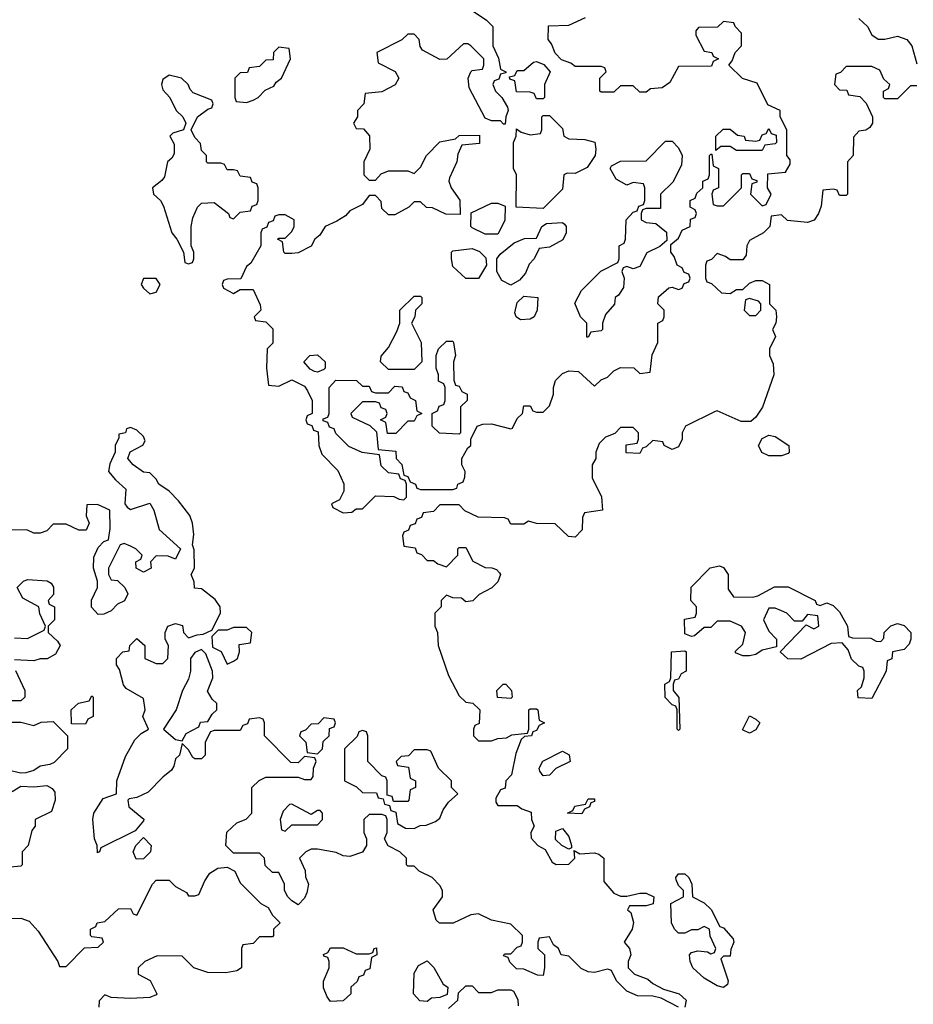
# Model space of a CAD drawing. Header units: inches. Extents: x 2380249 to 2585472, y 382747 to 546448.
# Tile 607 of 626: x 2501326 to 2504099, y 506057 to 509111. Entities that reach past the tile are written whole.
import ezdxf

# ---------------------------------------------------------------- set-up
doc = ezdxf.new("R2010")
doc.units = ezdxf.units.IN
doc.header["$MEASUREMENT"] = 0
doc.layers.add('C5500', color=7, linetype='Continuous')

msp = doc.modelspace()

# ---------------------------------------------------------------- linework, layer by layer
at = {"layer": 'C5500', "color": 4, "elevation": 48}
for points in [[(2502714, 509150), (2502774, 509110), (2502794, 509090), (2502794, 509030), (2502811.6, 508991.6), (2502818, 508958), (2502834, 508950), (2502834, 508946), (2502818, 508942), (2502812.7, 508927.3), (2502798, 508922), (2502794, 508910), (2502802, 508890), (2502822, 508870), (2502839.6, 508839.6), (2502842, 508830), (2502834, 508810), (2502832.7, 508787.3), (2502827.3, 508787.3), (2502818, 508798), (2502790, 508798), (2502770, 508806), (2502720.4, 508900.4), (2502718, 508930), (2502726, 508950), (2502730, 508954), (2502762, 508958), (2502766, 508970), (2502766, 508990), (2502726, 509030), (2502716.4, 509036.4), (2502703.6, 509036.4), (2502651.6, 508988.4), (2502630, 508988), (2502576.4, 509016.4), (2502568.4, 509028.4), (2502566, 509050), (2502550, 509066), (2502530, 509066), (2502511.6, 509048.4), (2502434, 509010), (2502438, 508978), (2502491.1, 508951.1), (2502502, 508930), (2502491.1, 508908.9), (2502450, 508888), (2502398, 508882), (2502394, 508850), (2502374, 508830), (2502374, 508810), (2502362, 508790), (2502370, 508774), (2502392.7, 508772.7), (2502411.1, 508751.1), (2502412, 508710), (2502394, 508670), (2502394, 508630), (2502410, 508614), (2502430, 508614), (2502447.3, 508632.7), (2502470, 508642), (2502530, 508642), (2502550, 508634), (2502570, 508654), (2502588, 508690), (2502630, 508732), (2502678, 508742), (2502690, 508752), (2502752.7, 508752.7), (2502752.7, 508727.3), (2502698, 508722), (2502685.4, 508694.6), (2502682, 508670), (2502659.6, 508620.4), (2502658, 508610), (2502664.7, 508590), (2502691.6, 508551.6), (2502692.7, 508507.3), (2502648.4, 508508.4), (2502607.3, 508527.3), (2502588.4, 508528.4), (2502570, 508546), (2502550, 508546), (2502534, 508530), (2502490, 508506), (2502470, 508506), (2502450, 508526), (2502447.3, 508547.3), (2502430, 508566), (2502410, 508566), (2502390, 508538), (2502350, 508518), (2502336.9, 508503.1), (2502310, 508486), (2502274, 508470), (2502256.9, 508443.1), (2502242, 508430), (2502230.9, 508409.1), (2502190, 508388), (2502170, 508386), (2502150, 508386), (2502146, 508390), (2502142, 508422), (2502126, 508430), (2502130, 508434), (2502150, 508434), (2502170, 508454), (2502178, 508470), (2502178, 508490), (2502150, 508506), (2502130, 508506), (2502118, 508502), (2502112.7, 508487.3), (2502098, 508482), (2502092.7, 508467.3), (2502078, 508462), (2502074, 508450), (2502074, 508410), (2502043.6, 508356.4), (2502030, 508346), (2502012.7, 508307.3), (2501970, 508306), (2501958, 508302), (2501954, 508290), (2501958, 508278), (2501990, 508262), (2502010, 508274), (2502050, 508274), (2502072.7, 508227.3), (2502074, 508210), (2502054, 508190), (2502058, 508178), (2502090, 508174), (2502112, 508152), (2502111.6, 508108.4), (2502094, 508090), (2502092, 508030), (2502098, 507978), (2502130, 507974), (2502170, 507994), (2502210, 507974), (2502219.6, 507959.6), (2502234, 507930), (2502234, 507890), (2502218, 507882), (2502214, 507870), (2502218, 507858), (2502232.7, 507852.7), (2502238, 507838), (2502252.7, 507832.7), (2502254, 507790), (2502263.6, 507763.6), (2502312.7, 507712.7), (2502331.6, 507671.6), (2502331.6, 507648.4), (2502318, 507622), (2502294, 507610), (2502298, 507598), (2502330, 507582), (2502356.4, 507583.6), (2502370, 507594), (2502390, 507594), (2502430, 507634), (2502487.3, 507632.7), (2502503.6, 507623.6), (2502518, 507622), (2502526, 507630), (2502526, 507670), (2502522, 507682), (2502507.3, 507687.3), (2502502, 507702), (2502470, 507706), (2502447.3, 507727.3), (2502442, 507762), (2502388.4, 507768.4), (2502347.3, 507787.3), (2502307.3, 507827.3), (2502302, 507842), (2502287.3, 507847.3), (2502282, 507862), (2502267.3, 507867.3), (2502267.3, 507872.7), (2502282, 507878), (2502286, 507890), (2502286, 507970), (2502307.3, 507992.7), (2502371.6, 507991.6), (2502390, 507974), (2502410, 507974), (2502418, 507958), (2502430, 507954), (2502470, 507954), (2502490, 507974), (2502512.7, 507972.7), (2502518, 507958), (2502530, 507954), (2502538, 507938), (2502554, 507930), (2502558, 507898), (2502574, 507890), (2502558, 507882), (2502550, 507866), (2502530, 507866), (2502492.7, 507827.3), (2502467.3, 507827.3), (2502462, 507862), (2502446, 507870), (2502462, 507878), (2502466, 507890), (2502462, 507902), (2502447.3, 507907.3), (2502442, 507922), (2502430, 507926), (2502390, 507926), (2502354, 507890), (2502358, 507878), (2502412.7, 507852.7), (2502432.7, 507832.7), (2502438, 507778), (2502492.7, 507772.7), (2502494, 507750), (2502511.6, 507731.6), (2502518, 507698), (2502530, 507694), (2502538, 507678), (2502554, 507670), (2502558, 507658), (2502570, 507654), (2502670, 507654), (2502682, 507658), (2502686, 507670), (2502702, 507678), (2502707.3, 507692.7), (2502708, 507710), (2502698, 507730), (2502698, 507750), (2502716.4, 507783.6), (2502726, 507790), (2502726, 507810), (2502746, 507850), (2502763.1, 507856.9), (2502790, 507858), (2502850, 507842), (2502855.3, 507844.7), (2502870, 507874), (2502886, 507890), (2502890, 507914), (2502910, 507914), (2502918, 507898), (2502930, 507894), (2502950, 507894), (2502970, 507914), (2502982, 507950), (2502982, 507970), (2502988.4, 507991.6), (2503010, 508014), (2503030, 508022), (2503059.6, 508019.6), (2503110, 507974), (2503130, 507994), (2503150, 508002), (2503170, 508022), (2503190, 508032), (2503231.6, 508031.6), (2503250, 508014), (2503282, 508018), (2503288.4, 508071.6), (2503306, 508110), (2503306, 508170), (2503322, 508178), (2503326, 508190), (2503326, 508210), (2503306, 508230), (2503308.4, 508251.6), (2503340.4, 508279.6), (2503350, 508282), (2503370, 508274), (2503382, 508278), (2503387.3, 508292.7), (2503402, 508298), (2503406, 508310), (2503402, 508322), (2503387.3, 508327.3), (2503382, 508342), (2503366, 508350), (2503356.4, 508376.4), (2503346, 508390), (2503346, 508414), (2503370, 508434), (2503382, 508458), (2503406, 508470), (2503407.3, 508492.7), (2503422, 508498), (2503426, 508510), (2503422, 508522), (2503406, 508530), (2503406, 508550), (2503422, 508558), (2503427.3, 508572.7), (2503446, 508590), (2503446, 508610), (2503462, 508618), (2503466, 508630), (2503466, 508690), (2503470, 508694), (2503474, 508694), (2503478, 508658), (2503494, 508650), (2503494, 508590), (2503478, 508582), (2503474, 508570), (2503478, 508538), (2503490, 508534), (2503510, 508534), (2503566, 508590), (2503566, 508630), (2503570, 508634), (2503590, 508634), (2503598, 508618), (2503612.7, 508612.7), (2503612.7, 508607.3), (2503598, 508602), (2503594, 508570), (2503630, 508534), (2503642, 508538), (2503658, 508570), (2503646, 508590), (2503647.3, 508632.7), (2503702, 508638), (2503716.4, 508663.6), (2503716.4, 508676.4), (2503706, 508690), (2503706, 508770), (2503686, 508810), (2503686, 508830), (2503647.3, 508847.3), (2503614.6, 508914.6), (2503569, 508929), (2503526, 508970), (2503536.4, 508983.6), (2503546, 509010), (2503566, 509030), (2503566, 509070), (2503546, 509090), (2503542, 509102), (2503510, 509106), (2503491.6, 509088.4), (2503432.7, 509087.3), (2503423.6, 509076.4), (2503423.6, 509063.6), (2503450, 509014), (2503474, 509010), (2503478, 508998), (2503494, 508990), (2503478, 508982), (2503472.7, 508967.3), (2503370, 508966), (2503343.6, 508916.4), (2503319.6, 508900.4), (2503283.6, 508896.4), (2503270, 508886), (2503250, 508886), (2503230, 508906), (2503190, 508906), (2503170, 508886), (2503130, 508886), (2503126, 508890), (2503126, 508930), (2503146, 508950), (2503142, 508962), (2503130, 508966), (2503050, 508966), (2503036.4, 508976.4), (2503007.3, 508987.3), (2502987.3, 509007.3), (2502976.4, 509036.4), (2502966, 509050), (2502967.3, 509092.7), (2503030, 509094), (2503082, 509118)], [(2503930, 509115.5), (2503956.3, 509090), (2503970, 509064.7), (2503990, 509051), (2504010, 509051), (2504050, 509060.7), (2504078.8, 509050), (2504094, 509030), (2504110, 508974)], [(2504110, 508906), (2504090, 508906), (2504050, 508866), (2504010, 508866), (2504006, 508870), (2504006, 508890), (2504022, 508898), (2504026, 508910), (2504007.3, 508927.3), (2503994.6, 508954.6), (2503970, 508966), (2503890, 508966), (2503872.7, 508947.3), (2503858, 508942), (2503854, 508910), (2503870, 508894), (2503892.7, 508892.7), (2503898, 508878), (2503932.7, 508872.7), (2503952.7, 508852.7), (2503972, 508810), (2503972, 508790), (2503963.6, 508776.4), (2503951.6, 508768.4), (2503930, 508766), (2503912.7, 508747.3), (2503912, 508690), (2503894, 508670), (2503894, 508570), (2503890, 508566), (2503870, 508566), (2503862, 508582), (2503850, 508586), (2503818, 508582), (2503812.7, 508532.7), (2503804.7, 508510), (2503791, 508489), (2503770, 508482), (2503708.4, 508488.4), (2503690, 508506), (2503658, 508502), (2503654, 508470), (2503634, 508450), (2503590, 508426), (2503582, 508410), (2503579.6, 508380.4), (2503570, 508366), (2503530, 508366), (2503516.4, 508376.4), (2503490, 508386), (2503472.7, 508367.3), (2503458, 508362), (2503454, 508350), (2503454, 508310), (2503458, 508298), (2503472.7, 508292.7), (2503503.6, 508263.6), (2503530, 508262), (2503550, 508274), (2503570, 508274), (2503590, 508294), (2503610, 508302), (2503630, 508302), (2503652, 508290), (2503652, 508230), (2503672, 508210), (2503674, 508190), (2503672, 508170), (2503662, 508150), (2503671.1, 508128.9), (2503652, 508090), (2503652, 508070), (2503663.6, 508043.6), (2503666, 508010), (2503630.6, 507909.4), (2503610, 507878), (2503594.8, 507865.2), (2503564.7, 507864.7), (2503490, 507898), (2503483.6, 507896.4), (2503392, 507850), (2503382, 507830), (2503382, 507810), (2503370, 507786), (2503350, 507778), (2503326, 507790), (2503322, 507802), (2503290, 507806), (2503270, 507786), (2503258, 507782), (2503250, 507766), (2503207.3, 507767.3), (2503207.3, 507792.7), (2503242, 507798), (2503246, 507810), (2503246, 507830), (2503230, 507846), (2503190, 507846), (2503172.7, 507827.3), (2503143.6, 507816.4), (2503123.6, 507796.4), (2503114, 507770), (2503114, 507750), (2503102, 507730), (2503102, 507690), (2503131.6, 507631.6), (2503134, 507590), (2503078, 507582), (2503072.7, 507567.3), (2503071.6, 507528.4), (2503050, 507506), (2503028.4, 507508.4), (2502987.3, 507547.3), (2502930, 507548), (2502904.7, 507555.3), (2502890, 507546), (2502850, 507546), (2502842, 507562), (2502830, 507566), (2502748.4, 507568.4), (2502707.3, 507587.3), (2502690, 507606), (2502630, 507606), (2502610, 507586), (2502578, 507582), (2502572.7, 507567.3), (2502558, 507562), (2502552.7, 507547.3), (2502538, 507542), (2502532.7, 507527.3), (2502518, 507522), (2502514, 507510), (2502518, 507478), (2502552.7, 507472.7), (2502558, 507458), (2502572.7, 507452.7), (2502590, 507434), (2502610, 507434), (2502623.6, 507423.6), (2502650, 507414), (2502686, 507450), (2502686, 507470), (2502690, 507474), (2502710, 507474), (2502731.6, 507431.6), (2502770, 507412), (2502791.1, 507411.1), (2502805.4, 507405.4), (2502815.3, 507395.3), (2502818, 507390), (2502810, 507368), (2502791.1, 507348.9), (2502751.6, 507328.4), (2502731.6, 507308.4), (2502710, 507306), (2502696.4, 507316.4), (2502670, 507318), (2502650, 507326), (2502634, 507310), (2502634, 507290), (2502614, 507270), (2502614, 507230), (2502622, 507210), (2502624.7, 507170), (2502656.9, 507076.9), (2502690, 507014), (2502710, 506994), (2502731.6, 506991.6), (2502754, 506970), (2502751.6, 506928.4), (2502738, 506922), (2502734, 506910), (2502734, 506890), (2502750, 506874), (2502790, 506874), (2502810, 506882), (2502836.4, 506883.6), (2502852.7, 506892.7), (2502902, 506898), (2502906, 506910), (2502906, 506970), (2502910, 506974), (2502930, 506974), (2502934, 506970), (2502938, 506938), (2502954, 506930), (2502938, 506922), (2502930, 506906), (2502918, 506902), (2502914, 506890), (2502892.7, 506887.3), (2502882, 506878), (2502865.4, 506834.6), (2502851.6, 506768.4), (2502834, 506750), (2502832.7, 506727.3), (2502818, 506722), (2502803.6, 506696.4), (2502803.6, 506683.6), (2502810, 506674), (2502870, 506674), (2502883.6, 506663.6), (2502912.7, 506652.7), (2502914, 506630), (2502922, 506610), (2502912, 506590), (2502912.7, 506572.7), (2502934, 506550), (2502956.9, 506536.9), (2502978, 506498), (2502991.1, 506491.1), (2503030, 506492), (2503048, 506510), (2503046, 506534), (2503063.6, 506523.6), (2503110, 506526.8), (2503122.8, 506522.8), (2503138, 506510), (2503138, 506438), (2503170, 506402), (2503190, 506392), (2503210, 506392), (2503250, 506402), (2503270, 506402), (2503294, 506390), (2503291.6, 506368.4), (2503270, 506362), (2503218, 506362), (2503212, 506350), (2503222, 506342), (2503230.7, 506310.7), (2503226.8, 506290), (2503202, 506250), (2503218, 506230), (2503222, 506210), (2503214, 506190), (2503214, 506170), (2503234, 506150), (2503275.3, 506135.3), (2503290, 506122), (2503323.6, 506103.6), (2503372, 506090), (2503394, 506070), (2503390, 506048)], [(2503370, 506048), (2503316.4, 506076.4), (2503290, 506082), (2503243.1, 506083.1), (2503210, 506098), (2503178, 506130), (2503162, 506162), (2503150, 506166), (2503110, 506155.3), (2503090, 506158), (2503068.4, 506168.4), (2503030, 506206), (2503006, 506210), (2502998, 506230), (2502982, 506242), (2502970, 506266), (2502938, 506262), (2502934, 506250), (2502934, 506230), (2502954, 506210), (2502954, 506170), (2502950, 506146), (2502932.7, 506147.3), (2502890, 506166), (2502867.3, 506167.3), (2502847.3, 506187.3), (2502842, 506202), (2502827.3, 506207.3), (2502830, 506214), (2502850, 506214), (2502870, 506234), (2502882, 506238), (2502886, 506250), (2502886, 506270), (2502850, 506306), (2502790, 506318), (2502750, 506338), (2502725.4, 506334.6), (2502671.1, 506308.9), (2502628.4, 506308.4), (2502618, 506318), (2502608.7, 506350), (2502638, 506390), (2502638, 506410), (2502630, 506426), (2502606, 506450), (2502566, 506470), (2502550, 506486), (2502530, 506486), (2502526, 506490), (2502526, 506510), (2502506, 506530), (2502468.9, 506548.9), (2502458, 506570), (2502466, 506590), (2502466, 506630), (2502462, 506642), (2502450, 506646), (2502410, 506646), (2502394, 506630), (2502394, 506590), (2502402, 506570), (2502402, 506550), (2502390, 506528.7), (2502350, 506515.3), (2502330, 506518), (2502308.4, 506528.4), (2502250, 506538), (2502230, 506538), (2502214, 506530), (2502194, 506510), (2502211.6, 506471.6), (2502212.7, 506452.7), (2502222, 506430), (2502216.9, 506403.1), (2502210, 506386), (2502190, 506366), (2502170, 506378), (2502158, 506390), (2502148, 506410), (2502148, 506430), (2502130, 506466), (2502110, 506466), (2502087.3, 506487.3), (2502086, 506510), (2502070, 506526), (2501990, 506526), (2501966, 506550), (2501968.9, 506591.1), (2502000.2, 506619.8), (2502028.4, 506631.6), (2502046, 506650), (2502046, 506730), (2502068.9, 506751.1), (2502090, 506762), (2502190, 506762), (2502210, 506754), (2502230, 506754), (2502236.4, 506763.6), (2502238, 506790), (2502246, 506810), (2502242, 506822), (2502210, 506826), (2502190, 506806), (2502167.3, 506807.3), (2502086, 506890), (2502086, 506930), (2502082, 506942), (2502070, 506946), (2502038, 506942), (2502032.7, 506927.3), (2502018, 506922), (2502010, 506906), (2501930, 506906), (2501918, 506902), (2501902, 506870), (2501902, 506830), (2501890, 506818), (2501870, 506818), (2501863.1, 506823.1), (2501850, 506846), (2501830, 506866), (2501822, 506830), (2501810, 506818), (2501804.7, 506795.3), (2501796.9, 506783.1), (2501770, 506762), (2501725.2, 506714.8), (2501690, 506699), (2501665.4, 506694.6), (2501662, 506690), (2501664.7, 506670), (2501711.3, 506631.3), (2501710, 506626), (2501684.7, 506595.3), (2501578, 506542), (2501574, 506530), (2501567.3, 506527.3), (2501566, 506550), (2501558, 506570), (2501553.2, 506630), (2501556, 506650), (2501584.8, 506695.2), (2501626, 506710), (2501628, 506750), (2501654.6, 506825.4), (2501683.1, 506876.9), (2501703.1, 506896.9), (2501726, 506910), (2501708.7, 506950), (2501715.3, 506970), (2501710, 507006), (2501656.4, 507036.4), (2501648.4, 507048.4), (2501635.3, 507095.3), (2501626, 507110), (2501626, 507130), (2501646, 507150), (2501666, 507154), (2501668, 507170), (2501690, 507192), (2501714, 507170), (2501714, 507130), (2501750, 507114), (2501770, 507114), (2501786, 507130), (2501788, 507170), (2501778, 507190), (2501778, 507210), (2501786, 507230), (2501810, 507238), (2501831.6, 507231.6), (2501834, 507210), (2501850, 507194), (2501876.4, 507203.6), (2501895.3, 507204.7), (2501922, 507218), (2501948.7, 507270), (2501948, 507290), (2501932.9, 507312.9), (2501890, 507346), (2501868.4, 507348.4), (2501867.3, 507367.3), (2501858, 507390), (2501868.7, 507410), (2501867.3, 507467.3), (2501862, 507482), (2501866, 507514), (2501862, 507550), (2501853.8, 507573.8), (2501818.4, 507618.4), (2501790, 507648.7), (2501758, 507670), (2501750, 507686), (2501730, 507706), (2501710, 507708), (2501678, 507730), (2501662, 507750), (2501668.7, 507771.3), (2501708.4, 507791.6), (2501715.3, 507804.7), (2501710, 507818), (2501690, 507838), (2501670, 507846), (2501658, 507842), (2501654, 507830), (2501634, 507826), (2501634, 507814), (2501622, 507790), (2501622, 507770), (2501606, 507734), (2501602, 507710), (2501623.5, 507683.5), (2501655.3, 507655.3), (2501652, 507610), (2501659.6, 507599.6), (2501670, 507592), (2501730, 507611.3), (2501742.8, 507590), (2501759.1, 507530), (2501824.7, 507470), (2501810, 507438), (2501787.3, 507447.3), (2501750, 507448), (2501732, 507430), (2501734, 507410), (2501710, 507398), (2501688, 507410), (2501686, 507430), (2501702, 507438), (2501706, 507450), (2501686, 507470), (2501670, 507478), (2501650, 507486), (2501638, 507482), (2501602, 507410), (2501602, 507390), (2501610, 507374), (2501630, 507372), (2501652, 507350), (2501662, 507330), (2501651.1, 507308.9), (2501630, 507298), (2501610, 507278), (2501587.3, 507267.3), (2501570, 507266), (2501548.9, 507288.9), (2501548.9, 507311.1), (2501568, 507350), (2501568, 507370), (2501555.3, 507410), (2501556.4, 507443.6), (2501570, 507474), (2501587.3, 507492.7), (2501602, 507498), (2501607.3, 507532.7), (2501606, 507590), (2501567.3, 507607.3), (2501534, 507606), (2501532.7, 507572.7), (2501542, 507550), (2501532, 507528), (2501510, 507528), (2501470, 507546), (2501430, 507546), (2501410, 507526), (2501390, 507518), (2501370, 507518), (2501348.4, 507528.4), (2501290, 507528)], [(2501310, 507194), (2501350, 507192), (2501402, 507218), (2501406, 507230), (2501388.4, 507268.4), (2501386, 507290), (2501336.4, 507316.4), (2501318, 507350), (2501338, 507370), (2501350, 507374.8), (2501411, 507371), (2501423.6, 507363.6), (2501431.1, 507351.1), (2501431.3, 507328.7), (2501414, 507310), (2501418, 507298), (2501434, 507290), (2501434, 507250), (2501414, 507230), (2501414, 507210), (2501443.6, 507183.6), (2501452, 507170), (2501436.9, 507143.1), (2501411.1, 507128.9), (2501390, 507128.7), (2501370, 507122), (2501310, 507126)], [(2501312.7, 507092.7), (2501342, 507030), (2501342, 507010), (2501330, 506998), (2501290, 506998)], [(2501290, 506932), (2501330, 506932), (2501370, 506922), (2501392.7, 506932.7), (2501430, 506934), (2501474, 506890), (2501474, 506850), (2501432.7, 506807.3), (2501419.6, 506800.4), (2501390, 506795.3), (2501370, 506782), (2501345.4, 506774.6), (2501330, 506774), (2501284.7, 506784.7)], [(2501303.1, 506716.9), (2501330, 506734), (2501370, 506731.3), (2501410, 506736), (2501426.8, 506726.8), (2501434.8, 506714.8), (2501436, 506690), (2501424.7, 506655.3), (2501374, 506630), (2501374, 506610), (2501363.6, 506596.4), (2501352, 506550), (2501334, 506530), (2501334, 506490), (2501330, 506486), (2501298, 506482)], [(2501296.4, 506323.6), (2501330, 506324.7), (2501355.3, 506315.3), (2501383.5, 506283.5), (2501444.7, 506190), (2501450, 506174), (2501470, 506174), (2501527.3, 506232.7), (2501570, 506234), (2501586, 506250), (2501582, 506262), (2501550, 506266), (2501546, 506270), (2501546, 506290), (2501562, 506298), (2501566, 506310), (2501590, 506314), (2501632.7, 506352.7), (2501670, 506354), (2501678, 506338), (2501690, 506334), (2501738, 506430), (2501750, 506442), (2501790, 506442), (2501810, 506422), (2501843.6, 506403.6), (2501850, 506394), (2501870, 506394), (2501882, 506398), (2501900.4, 506439.6), (2501916.4, 506463.6), (2501940.4, 506479.6), (2501970, 506482), (2501994, 506470), (2502010, 506434), (2502074, 506370), (2502096.9, 506356.9), (2502110, 506334), (2502134, 506310), (2502114, 506290), (2502114, 506270), (2502110, 506266), (2502070, 506266), (2502050, 506246), (2502018, 506242), (2502014, 506230), (2502014, 506170), (2501999.6, 506160.4), (2501965.4, 506154.6), (2501910, 506155.3), (2501866, 506170), (2501830, 506206), (2501752.7, 506207.3), (2501714, 506190), (2501694, 506170), (2501694, 506150), (2501731.1, 506131.1), (2501752, 506090), (2501750, 506086), (2501730, 506078), (2501670, 506075.3), (2501610, 506078), (2501590, 506086), (2501572.7, 506067.3), (2501571.6, 506048.4)], [(2502656.4, 506043.6), (2502686, 506070), (2502687.3, 506092.7), (2502710, 506114), (2502730, 506114), (2502750, 506094), (2502790, 506094), (2502810, 506102), (2502850, 506102), (2502858, 506098), (2502871.6, 506071.6), (2502872.7, 506052.7)]]:
    msp.add_lwpolyline(points, dxfattribs=at)
for points in [[(2502130, 509026), (2502114, 509010), (2502112.7, 508987.3), (2502090, 508986), (2502070, 508966), (2502038, 508962), (2502032.7, 508947.3), (2502010, 508946), (2501994, 508930), (2501994, 508870), (2501998, 508858), (2502030, 508854), (2502050, 508862), (2502066, 508870), (2502087.3, 508892.7), (2502114.6, 508905.4), (2502122, 508918), (2502138, 508930), (2502166, 508990), (2502162, 509022)], [(2502930, 508866), (2502922, 508882), (2502910, 508886), (2502867.3, 508887.3), (2502862, 508922), (2502847.3, 508927.3), (2502846, 508934), (2502862, 508938), (2502870, 508954), (2502890, 508954), (2502920.4, 508979.6), (2502930, 508982), (2502952.7, 508972.7), (2502972, 508950), (2502954, 508910), (2502954, 508870), (2502950, 508866)], [(2501790, 508939), (2501770, 508926), (2501766, 508910), (2501770, 508894), (2501792, 508870), (2501812, 508830), (2501832, 508810), (2501842, 508790), (2501834, 508770), (2501801, 508759), (2501792, 508750), (2501804.9, 508724.9), (2501804.9, 508695.1), (2501798.5, 508681.5), (2501784.7, 508670), (2501775.9, 508624.1), (2501767.5, 508612.5), (2501738, 508590), (2501741, 508570), (2501762.8, 508550), (2501772.8, 508532.8), (2501798, 508450), (2501814, 508430), (2501834, 508390), (2501838, 508358), (2501850, 508354), (2501862, 508358), (2501866, 508370), (2501866, 508390), (2501858, 508410), (2501858, 508470), (2501863.1, 508496.9), (2501878, 508530), (2501890, 508542), (2501930, 508544.7), (2501974, 508510), (2501978, 508498), (2501990, 508494), (2502010, 508514), (2502042, 508518), (2502047.3, 508532.7), (2502062, 508538), (2502066, 508550), (2502066, 508590), (2502062, 508602), (2502047.3, 508607.3), (2502042, 508622), (2502010, 508626), (2502002, 508642), (2501990, 508646), (2501970, 508646), (2501962, 508662), (2501950, 508666), (2501910, 508666), (2501906, 508670), (2501906, 508690), (2501890, 508706), (2501887.3, 508727.3), (2501870, 508746), (2501858, 508770), (2501878, 508810), (2501910, 508834), (2501922, 508838), (2501926, 508850), (2501922, 508862), (2501864.7, 508884.7), (2501854.6, 508894.6), (2501848.7, 508910), (2501828, 508930)], [(2503050, 508634), (2503024.7, 508635.3), (2503014, 508630), (2503010, 508586), (2502950, 508526), (2502866, 508530), (2502868, 508630), (2502858, 508650), (2502858, 508730), (2502866, 508750), (2502867.3, 508772.7), (2502882, 508762), (2502910, 508754), (2502942, 508758), (2502946, 508770), (2502946, 508810), (2502950, 508814), (2502970, 508814), (2503010, 508774), (2503014, 508750), (2503030, 508742), (2503079.8, 508739.8), (2503111, 508731), (2503114, 508710), (2503112, 508690), (2503086.8, 508653.2)], [(2503550, 508706), (2503530, 508718), (2503502, 508718), (2503486, 508706), (2503486, 508750), (2503508.4, 508771.6), (2503530, 508772), (2503552.7, 508752.7), (2503574, 508750), (2503578, 508738), (2503610, 508734), (2503622, 508738), (2503630, 508754), (2503642, 508758), (2503650, 508774), (2503658, 508758), (2503672.7, 508752.7), (2503674, 508730), (2503670, 508726), (2503638, 508722), (2503630, 508706)], [(2503230, 508338), (2503210, 508346), (2503198, 508342), (2503194, 508330), (2503202, 508310), (2503199.6, 508280.4), (2503183.6, 508256.4), (2503174, 508250), (2503171.6, 508228.4), (2503143.6, 508196.4), (2503134, 508170), (2503134, 508150), (2503130, 508146), (2503098, 508142), (2503090, 508126), (2503086, 508126), (2503086, 508170), (2503066, 508190), (2503048.4, 508231.6), (2503068.9, 508271.1), (2503128.9, 508331.1), (2503182, 508358), (2503186, 508370), (2503186, 508410), (2503202, 508418), (2503206, 508430), (2503208, 508490), (2503230, 508514), (2503242, 508518), (2503247.3, 508532.7), (2503262, 508538), (2503266, 508550), (2503266, 508590), (2503262, 508602), (2503230, 508606), (2503210, 508598), (2503176.4, 508616.4), (2503158, 508650), (2503162, 508658), (2503190, 508672), (2503270, 508674), (2503330, 508734), (2503350, 508734), (2503370, 508714), (2503382, 508690), (2503379.6, 508660.4), (2503352.7, 508607.3), (2503314, 508570), (2503314, 508526), (2503270, 508526), (2503258, 508522), (2503254, 508510), (2503254, 508490), (2503270, 508482), (2503299.6, 508479.6), (2503332.7, 508452.7), (2503334, 508426), (2503312, 508408), (2503271.6, 508388.4), (2503250, 508346)], [(2502770, 508446), (2502730, 508466), (2502726, 508470), (2502727.3, 508512.7), (2502790, 508542), (2502810, 508542), (2502832.7, 508532.7), (2502831.6, 508488.4), (2502810, 508446)], [(2502850, 508288), (2502822, 508302), (2502806, 508330), (2502806, 508370), (2502816.4, 508383.6), (2502860.4, 508419.6), (2502892.7, 508432.7), (2502930, 508434), (2502946, 508470), (2502960.4, 508479.6), (2503010, 508482), (2503016.9, 508476.9), (2503022, 508470), (2503022, 508450), (2503011.1, 508428.9), (2502970, 508406), (2502938, 508402), (2502922, 508370), (2502906.8, 508353.2), (2502895.3, 508324.7), (2502876.9, 508303.1)], [(2502710, 508308), (2502670, 508346), (2502666, 508370), (2502666, 508390), (2502670, 508394), (2502730, 508402), (2502752.7, 508392.7), (2502772.7, 508372.7), (2502774, 508350), (2502750, 508308)], [(2501750, 508308), (2501710, 508308), (2501702.8, 508290), (2501710, 508278), (2501730, 508261), (2501750, 508266), (2501762, 508290)], [(2502470, 508026), (2502446, 508050), (2502447.3, 508067.3), (2502470, 508094), (2502496.4, 508143.6), (2502506, 508170), (2502506, 508210), (2502550, 508254), (2502570, 508254), (2502574, 508250), (2502574, 508230), (2502554, 508210), (2502552, 508190), (2502542, 508170), (2502572, 508110), (2502574, 508050), (2502550, 508026)], [(2502880.4, 508180.4), (2502866, 508190), (2502862, 508202), (2502870, 508234), (2502890, 508254), (2502934, 508250), (2502932, 508210), (2502922, 508190), (2502910, 508182)], [(2503590, 508246), (2503578, 508242), (2503574, 508210), (2503590, 508194), (2503610, 508194), (2503626, 508210), (2503626, 508230), (2503618, 508238)], [(2502690, 507826), (2502628.4, 507828.4), (2502606, 507850), (2502606, 507890), (2502622, 507898), (2502627.3, 507912.7), (2502642, 507918), (2502646, 507930), (2502646, 507970), (2502642, 507982), (2502626, 507990), (2502626, 508010), (2502618, 508030), (2502618, 508070), (2502626, 508090), (2502650, 508114), (2502670, 508114), (2502672, 508110), (2502678, 508070), (2502672, 508050), (2502672.7, 507992.7), (2502678, 507978), (2502690, 507974), (2502698, 507958), (2502714, 507950), (2502714, 507930), (2502694, 507910), (2502694, 507830)], [(2502250, 508018), (2502240.4, 508020.4), (2502227.3, 508027.3), (2502208, 508050), (2502226, 508070), (2502250, 508072), (2502274, 508050), (2502274, 508030), (2502270, 508026)], [(2503650, 507758), (2503628.9, 507768.9), (2503618, 507790), (2503630, 507812), (2503650, 507822), (2503670, 507818), (2503712, 507790), (2503714, 507770), (2503710, 507766), (2503690, 507758)], [(2503600.4, 507319.6), (2503616.4, 507323.6), (2503668.4, 507351.6), (2503710, 507352), (2503794, 507310), (2503798, 507298), (2503810, 507294), (2503830, 507302), (2503850, 507294), (2503870, 507274), (2503894, 507230), (2503898, 507198), (2503910, 507194), (2503967.3, 507192.7), (2503983.6, 507183.6), (2503998, 507182), (2504007.3, 507192.7), (2504008, 507210), (2504029.1, 507230.9), (2504050, 507238), (2504070, 507232), (2504091.3, 507210), (2504091.3, 507190), (2504085.4, 507174.6), (2504070, 507158), (2504034, 507150), (2504031.6, 507128.4), (2504018, 507122), (2504014, 507090), (2503970, 507006), (2503927.3, 507007.3), (2503926, 507030), (2503938, 507042), (2503946, 507070), (2503946, 507090), (2503942, 507102), (2503930, 507106), (2503907.3, 507127.3), (2503896.4, 507156.4), (2503878, 507178), (2503843.6, 507176.4), (2503750, 507128), (2503708.9, 507128.9), (2503686, 507150), (2503766, 507234), (2503790, 507222), (2503806, 507230), (2503802, 507262), (2503770, 507266), (2503754, 507246), (2503730, 507246), (2503706, 507270), (2503690, 507278), (2503670, 507286), (2503650, 507286), (2503634, 507250), (2503650, 507214), (2503674, 507190), (2503674, 507166), (2503630, 507155.3), (2503610, 507142), (2503590, 507138), (2503570, 507138), (2503547.3, 507147.3), (2503547.3, 507152.7), (2503570, 507174), (2503578, 507210), (2503566, 507230), (2503530, 507246), (2503490, 507246), (2503470, 507226), (2503450, 507226), (2503419.6, 507200.4), (2503410, 507198), (2503390, 507206), (2503388.4, 507251.6), (2503422, 507258), (2503426, 507270), (2503426, 507290), (2503408, 507310), (2503409.1, 507350.9), (2503468.9, 507411.1), (2503496.9, 507416.9), (2503510, 507412), (2503524.7, 507390), (2503524.7, 507344.7), (2503541, 507321)], [(2502030, 507226), (2501990, 507226), (2501970, 507218), (2501942, 507218), (2501922, 507198), (2501924.7, 507164.7), (2501951.3, 507151.3), (2501970, 507112), (2501990, 507121), (2502002, 507130), (2502008, 507150), (2502007.3, 507172.7), (2502042, 507178), (2502046, 507210)], [(2501890, 507158), (2501870, 507148.7), (2501856, 507130), (2501856, 507090), (2501850, 507066), (2501831.3, 507030), (2501812, 506970), (2501772, 506910), (2501810, 506878), (2501830, 506874), (2501843.1, 506896.9), (2501882, 506918), (2501887.3, 506932.7), (2501910, 506934), (2501923.1, 506956.9), (2501938, 506970), (2501938, 506990), (2501923.1, 507003.1), (2501908.7, 507028.7), (2501925.2, 507070), (2501924, 507090), (2501904, 507144)], [(2503370, 506906), (2503366, 506910), (2503366, 506970), (2503362, 506982), (2503350, 506986), (2503328.4, 507008.4), (2503328, 507050), (2503342, 507058), (2503346, 507070), (2503348, 507150), (2503390, 507154), (2503394, 507150), (2503394, 507090), (2503378, 507082), (2503370, 507066), (2503358, 507062), (2503354, 507050), (2503354, 507030), (2503371.6, 507008.4), (2503374, 506910)], [(2502850, 507006), (2502808.4, 507008.4), (2502806, 507030), (2502826, 507050), (2502834, 507050), (2502852, 507030), (2502854, 507010)], [(2501530, 506926), (2501487.3, 506927.3), (2501486, 506970), (2501508.4, 506991.6), (2501542, 506998), (2501550, 507014), (2501554, 507010), (2501554, 506950), (2501538, 506942)], [(2502270, 506946), (2502252.7, 506927.3), (2502230, 506926), (2502212.7, 506907.3), (2502198, 506902), (2502194, 506890), (2502214, 506870), (2502218, 506838), (2502250, 506834), (2502266, 506850), (2502267.3, 506872.7), (2502286, 506890), (2502287.3, 506912.7), (2502302, 506918), (2502306, 506930), (2502302, 506942)], [(2503590, 506898), (2503568.4, 506908.4), (2503590, 506952), (2503610, 506942), (2503622, 506930), (2503610, 506908)], [(2502390, 506906), (2502378, 506902), (2502372.7, 506887.3), (2502334, 506850), (2502334, 506750), (2502371.6, 506731.6), (2502390, 506714), (2502432.7, 506712.7), (2502438, 506698), (2502454, 506694), (2502458, 506678), (2502474, 506674), (2502478, 506658), (2502492.7, 506652.7), (2502498, 506618), (2502523.6, 506603.6), (2502550, 506602), (2502568.4, 506611.6), (2502587.3, 506612.7), (2502616.4, 506623.6), (2502630, 506634), (2502640.2, 506659.8), (2502656.4, 506683.6), (2502686, 506710), (2502666, 506730), (2502666, 506750), (2502626, 506790), (2502602, 506842), (2502590, 506846), (2502550, 506846), (2502532.7, 506827.3), (2502510, 506826), (2502494, 506810), (2502498, 506798), (2502532.7, 506792.7), (2502538, 506758), (2502554, 506750), (2502554, 506730), (2502538, 506722), (2502534, 506690), (2502530, 506686), (2502486, 506686), (2502482, 506702), (2502466, 506706), (2502466, 506750), (2502462, 506762), (2502450, 506766), (2502406, 506810), (2502406, 506890), (2502402, 506902)], [(2502950, 506766), (2502940.4, 506780.4), (2502938, 506790), (2502948.9, 506811.1), (2503010, 506842), (2503031.1, 506831.1), (2503034, 506810), (2502990, 506788), (2502970, 506768)], [(2503070, 506648), (2503026, 506650), (2503042, 506658), (2503048.7, 506671.3), (2503082, 506678), (2503090, 506694), (2503110, 506694), (2503110, 506686), (2503098, 506682), (2503094, 506670), (2503078, 506662)], [(2502170, 506678), (2502163.6, 506676.4), (2502143.6, 506656.4), (2502134, 506630), (2502138, 506598), (2502150, 506594), (2502170, 506614), (2502250, 506614), (2502266, 506630), (2502266, 506650), (2502258, 506658), (2502250, 506658), (2502230, 506646)], [(2503030, 506538), (2503008, 506550), (2502988.7, 506568.7), (2502990, 506594), (2503010, 506602), (2503030, 506578), (2503038, 506550), (2503038, 506542)], [(2501687.3, 506507.3), (2501678, 506530), (2501686, 506550), (2501710, 506574), (2501734, 506550), (2501732, 506530), (2501710, 506508)], [(2503510, 506109), (2503490, 506114), (2503450, 506138), (2503415.1, 506170), (2503406.6, 506190), (2503404, 506210), (2503410, 506218), (2503430, 506222.8), (2503459.8, 506219.8), (2503470, 506214), (2503482, 506218), (2503486, 506230), (2503468.4, 506268.4), (2503466, 506290), (2503450, 506298), (2503430, 506288), (2503410, 506288), (2503390, 506278), (2503370, 506278), (2503358, 506290), (2503348, 506310), (2503346, 506370), (2503386, 506390), (2503386, 506410), (2503370, 506426), (2503363.1, 506443.1), (2503362, 506450), (2503370, 506462), (2503390, 506462), (2503402, 506450), (2503411.3, 506430), (2503414, 506390), (2503450, 506372), (2503471.3, 506351.3), (2503498, 506298), (2503510, 506294), (2503539.6, 506259.6), (2503542, 506250), (2503532.7, 506227.3), (2503530, 506206), (2503510, 506206), (2503502, 506198), (2503524.7, 506130), (2503522, 506118)], [(2502290, 506066), (2502280.4, 506080.4), (2502268.4, 506108.4), (2502268.4, 506128.4), (2502286, 506170), (2502286, 506190), (2502282, 506202), (2502270, 506206), (2502268.4, 506211.6), (2502282, 506218), (2502290, 506232), (2502330, 506232), (2502370, 506214), (2502410, 506214), (2502422, 506218), (2502426, 506230), (2502432.7, 506232.7), (2502434, 506210), (2502418, 506202), (2502412.7, 506167.3), (2502398, 506162), (2502392.7, 506147.3), (2502378, 506142), (2502372.7, 506127.3), (2502354, 506110), (2502354, 506090), (2502330, 506068)], [(2502590, 506066), (2502567.3, 506067.3), (2502548, 506090), (2502550, 506154), (2502563.1, 506176.9), (2502590, 506192), (2502610.9, 506170.9), (2502639.6, 506119.6), (2502654, 506110), (2502652.7, 506087.3), (2502630, 506078), (2502603.6, 506076.4)]]:
    msp.add_lwpolyline(points, close=True, dxfattribs=at)

doc.saveas('drawing.dxf')
